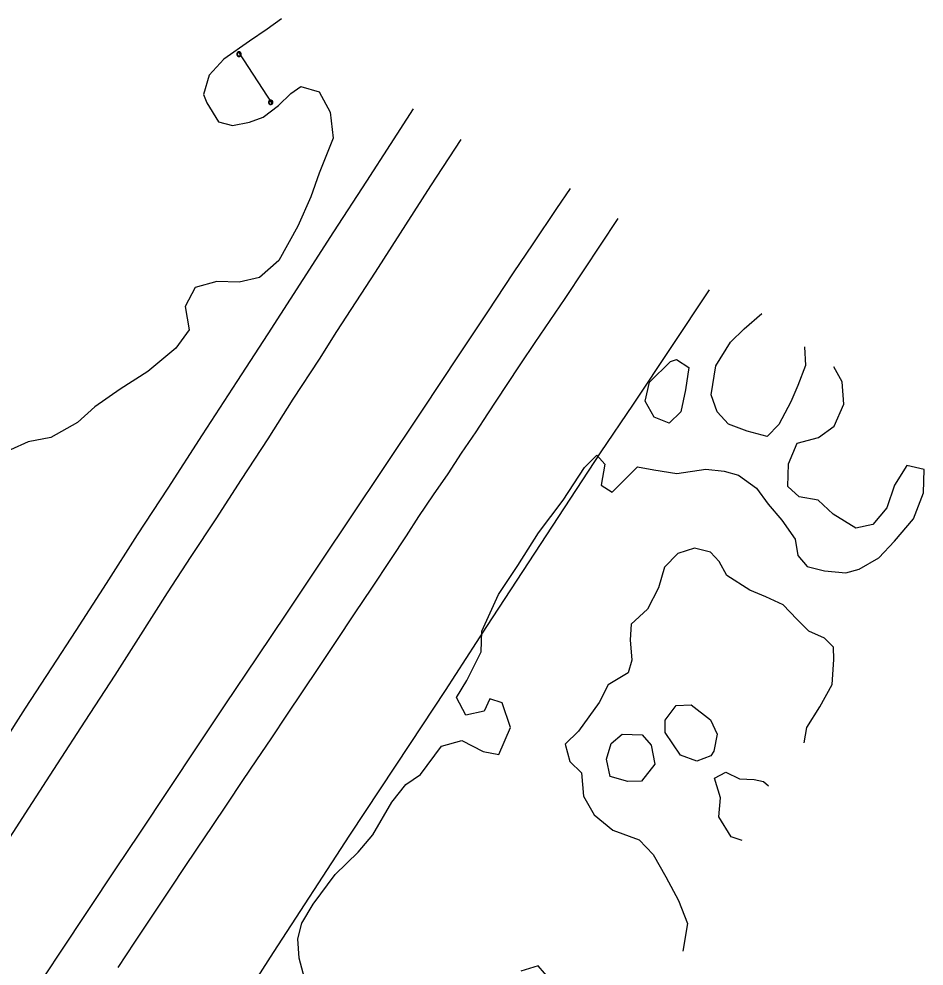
# Model space of a CAD drawing. Extents: x 2161152 to 2175754, y 602179 to 617749.
# Drawn here: x 2175153 to 2175754, y 617120 to 617749 of the extents above; entities that cross this region are included whole.
import ezdxf

# ---------------------------------------------------------------- set-up
doc = ezdxf.new("R2010")
doc.units = 0
for name, color, linetype in [('RD_EX_BldgApp_Sign', 7, 'Continuous'), ('RD_EX_Fence_ChLk', 7, 'Continuous'), ('RD_EX_H2O', 7, 'Continuous'), ('RD_EX_Road', 7, 'Continuous'), ('RD_EX_VEG', 7, 'Continuous')]:
    doc.layers.add(name, color=color, linetype=linetype)

msp = doc.modelspace()

# ---------------------------------------------------------------- linework, layer by layer
at = {"layer": 'RD_EX_BldgApp_Sign'}
msp.add_line((2175298.85, 617726.69), (2175321.06, 617692.4), dxfattribs=at)
at = {"layer": 'RD_EX_Fence_ChLk'}
msp.add_lwpolyline([(2175611.32, 617568.96), (2175560.97, 617492.94), (2175538.9, 617460.48), (2175463.43, 617345.1), (2175436.08, 617302.67), (2175412.86, 617267.41), (2175372.55, 617206.51), (2175321.76, 617128.65), (2175284.96, 617070.81), (2175255.48, 617024.85), (2175207.39, 616950.53), (2175150.39, 616863.92), (2175090.52, 616775.73), (2175059.76, 616729.9), (2174976.67, 616605.07), (2174913.45, 616507.85), (2174761.94, 616281.88), (2174618.11, 616092.07), (2174510.62, 615946.52), (2174433.2, 615843.17)], dxfattribs=at)
at = {"layer": 'RD_EX_H2O'}
for points in [[(2175299.53, 617726.94), (2175298.73, 617726.94), (2175298.03, 617726.54), (2175297.63, 617725.85), (2175297.63, 617725.04), (2175298.03, 617724.35), (2175298.73, 617723.95), (2175299.53, 617723.95), (2175300.23, 617724.35), (2175300.63, 617725.04), (2175300.63, 617725.85), (2175300.23, 617726.54), (2175299.53, 617726.94)], [(2175300.29, 617725.44), (2175300.28, 617725.62), (2175300.23, 617725.81), (2175300.15, 617726), (2175300.03, 617726.18), (2175299.87, 617726.34), (2175299.68, 617726.47), (2175299.47, 617726.56), (2175299.25, 617726.6), (2175299.03, 617726.61), (2175298.83, 617726.57), (2175298.65, 617726.51), (2175298.5, 617726.42), (2175298.35, 617726.31), (2175298.21, 617726.17), (2175298.1, 617725.99), (2175298.02, 617725.78), (2175297.97, 617725.56), (2175297.97, 617725.33), (2175298.02, 617725.11), (2175298.1, 617724.9), (2175298.21, 617724.72), (2175298.35, 617724.58), (2175298.5, 617724.47), (2175298.65, 617724.38), (2175298.83, 617724.32), (2175299.03, 617724.28), (2175299.25, 617724.29), (2175299.47, 617724.33), (2175299.68, 617724.42), (2175299.87, 617724.55), (2175300.03, 617724.71), (2175300.15, 617724.89), (2175300.23, 617725.08), (2175300.28, 617725.27), (2175300.29, 617725.44)], [(2175320.59, 617694.93), (2175319.79, 617694.93), (2175319.09, 617694.53), (2175318.69, 617693.83), (2175318.69, 617693.03), (2175319.09, 617692.33), (2175319.78, 617691.93), (2175320.59, 617691.93), (2175321.28, 617692.33), (2175321.69, 617693.03), (2175321.69, 617693.83), (2175321.29, 617694.53), (2175320.59, 617694.93)], [(2175321.35, 617693.43), (2175321.34, 617693.61), (2175321.29, 617693.8), (2175321.21, 617693.99), (2175321.09, 617694.17), (2175320.93, 617694.33), (2175320.74, 617694.46), (2175320.52, 617694.54), (2175320.3, 617694.59), (2175320.09, 617694.59), (2175319.89, 617694.55), (2175319.71, 617694.49), (2175319.56, 617694.41), (2175319.41, 617694.29), (2175319.27, 617694.15), (2175319.16, 617693.97), (2175319.07, 617693.77), (2175319.03, 617693.54), (2175319.03, 617693.31), (2175319.07, 617693.09), (2175319.16, 617692.89), (2175319.27, 617692.71), (2175319.41, 617692.56), (2175319.56, 617692.45), (2175319.71, 617692.37), (2175319.89, 617692.3), (2175320.09, 617692.27), (2175320.3, 617692.27), (2175320.52, 617692.31), (2175320.74, 617692.4), (2175320.93, 617692.53), (2175321.09, 617692.69), (2175321.21, 617692.87), (2175321.29, 617693.06), (2175321.34, 617693.25), (2175321.35, 617693.43)]]:
    msp.add_lwpolyline(points, dxfattribs=at)
at = {"layer": 'RD_EX_Road'}
for points in [[(2175414.9, 617689.21), (2175399.43, 617665.38), (2175383.71, 617640.96), (2175361.87, 617607.32), (2175341.49, 617575.63), (2175318.28, 617539.61), (2175297.61, 617507.89), (2175274.73, 617472.54), (2175251.81, 617437.05), (2175231.55, 617406.11), (2175210.92, 617373.77), (2175190.67, 617342.52), (2175174.53, 617317.62), (2175157.17, 617290.92), (2175142.12, 617267.32), (2175124.23, 617239.74), (2175107.33, 617213.63), (2175095.77, 617195.99), (2175082.07, 617174.92), (2175082.4, 617174.64), (2175079.85, 617170.92), (2175064.41, 617149.27), (2175045.05, 617120.1), (2175025.68, 617092.79)], [(2175446.52, 617668.83), (2175426.31, 617638.05), (2175389.59, 617580.66), (2175363.96, 617541.13), (2175352.27, 617522.7), (2175334.96, 617496.16), (2175318.25, 617469.91), (2175300.49, 617442.95), (2175283.64, 617416.67), (2175267.18, 617391.64), (2175251.53, 617367.49), (2175232.08, 617337.24), (2175216.58, 617312.81), (2175196.63, 617282.32), (2175178.39, 617253.9), (2175159.24, 617224.44), (2175138.38, 617192.18), (2175120.59, 617164.92), (2175101.91, 617136.16), (2175078.48, 617100.16)], [(2175518.98, 617636.16), (2175510.11, 617622.96), (2175494.24, 617599.32), (2175481.3, 617580.04), (2175464.19, 617554.29), (2175445.06, 617525.7), (2175420.73, 617488.96), (2175394.47, 617449.5), (2175374.29, 617419.35), (2175352.83, 617387.29), (2175330.76, 617353.99), (2175311.16, 617324.97), (2175289.81, 617293.16), (2175271.63, 617265.99), (2175252.32, 617236.88), (2175233.02, 617207.8), (2175217.03, 617184.15), (2175198.82, 617156.43), (2175180.4, 617128.74), (2175162.15, 617101.38)], [(2175550.63, 617616.15), (2175538.94, 617598.57), (2175528.09, 617582.06), (2175515.51, 617563.15), (2175505.56, 617548.38), (2175495.72, 617533.93), (2175486.04, 617519.59), (2175476.64, 617505.25), (2175464.25, 617486.45), (2175456.37, 617474.59), (2175446.75, 617460.26), (2175437.74, 617446.66), (2175428.1, 617432.64), (2175418.45, 617418.22), (2175410.2, 617405.38), (2175399.81, 617389.74), (2175387.04, 617370.68), (2175376.02, 617354.21), (2175363.05, 617334.64), (2175351.96, 617317.99), (2175341.14, 617301.78), (2175331.11, 617286.84), (2175320.21, 617270.43), (2175310.73, 617256.52), (2175301.52, 617242.81), (2175291.05, 617227.21), (2175280.99, 617212.38), (2175271.42, 617197.87), (2175262.26, 617184.35), (2175254.47, 617172.75), (2175247.42, 617162.09), (2175239.99, 617150.81), (2175229.69, 617135.37), (2175218.56, 617118.67)]]:
    msp.add_lwpolyline(points, dxfattribs=at)
at = {"layer": 'RD_EX_VEG'}
for points in [[(2175327.38, 617748.84), (2175317.87, 617742.09), (2175306.17, 617734.1), (2175289.04, 617722.07), (2175279.21, 617711.47), (2175275.52, 617698.55), (2175277.69, 617693.02), (2175285.58, 617680.48), (2175294.74, 617677.95), (2175306.21, 617680.21), (2175315.29, 617683.62), (2175325.43, 617691.3), (2175333.59, 617699.4), (2175340.27, 617703.97), (2175352.35, 617700.38), (2175359.61, 617686.91), (2175361.64, 617669.7), (2175352.39, 617646.47), (2175346.81, 617630.74), (2175338.2, 617611.17), (2175325.62, 617588.38), (2175312.65, 617577.16), (2175299.18, 617573.97), (2175284.47, 617574.33), (2175270.07, 617570.41), (2175263.35, 617557.7), (2175266.12, 617542.26), (2175257.11, 617530.18), (2175238.49, 617514.59), (2175220.2, 617502.86), (2175203.27, 617491.13), (2175191.76, 617480.74), (2175174.21, 617470.78), (2175159.08, 617467.81), (2175147.38, 617462.52)], [(2175674.65, 617530.9), (2175675.44, 617518.6), (2175670.18, 617505.37), (2175665.55, 617494.42), (2175657.68, 617479.31), (2175650.03, 617471.3), (2175636.57, 617474.89), (2175624.26, 617479.53), (2175616.66, 617487.8), (2175612.83, 617498.99), (2175615.82, 617518.28), (2175625.47, 617534.01), (2175634.58, 617542.86), (2175646.38, 617553.03)], [(2175589.75, 617522.66), (2175597.87, 617517.21), (2175595.63, 617502.4), (2175592.56, 617487.69), (2175584.81, 617480.2), (2175574.79, 617484.2), (2175568.88, 617494.97), (2175571.84, 617507.48), (2175585.66, 617521.31), (2175589.75, 617522.66)], [(2175342.56, 617111.56), (2175339.15, 617124.75), (2175338.25, 617137.61), (2175340.8, 617148.16), (2175348.36, 617160.78), (2175362.95, 617180.48), (2175378.26, 617195.18), (2175387.91, 617206.86), (2175400.54, 617228.37), (2175409.88, 617240.26), (2175419.73, 617246.82), (2175433.71, 617265.61), (2175447.12, 617269.33), (2175461.32, 617262.07), (2175471.77, 617260.05), (2175479.36, 617278.12), (2175473.97, 617294.45), (2175465.82, 617297.2), (2175462.03, 617288.84), (2175449.78, 617286.16), (2175443.65, 617297.99), (2175450.37, 617309.36), (2175459.94, 617328.34), (2175460.5, 617342.01), (2175471.43, 617366.39), (2175484.42, 617385.75), (2175498.05, 617407.4), (2175514.39, 617429.04), (2175528.54, 617450.79), (2175536.7, 617458.9), (2175542.21, 617452.94), (2175539.76, 617439.17), (2175546.95, 617434.35), (2175563.71, 617451.21), (2175574.68, 617449.29), (2175589.84, 617446.84), (2175609.08, 617449.81), (2175621.31, 617448.41), (2175630.81, 617445.66), (2175642.8, 617437.16), (2175650.61, 617426.47), (2175659.77, 617415.78), (2175668.51, 617403.11), (2175670.36, 617392.33), (2175676.4, 617385.1), (2175688.1, 617382.24), (2175702.21, 617380.94), (2175711, 617383.21), (2175724.18, 617390.69), (2175734.45, 617401.93), (2175747.02, 617416.61), (2175753.65, 617433.91), (2175754.12, 617449.46), (2175742.76, 617452.1), (2175734.48, 617439.09), (2175729.32, 617423.96), (2175720.09, 617412.93), (2175708.91, 617410.46), (2175693.79, 617419.7), (2175683.79, 617429.14), (2175671.16, 617431.27), (2175663.56, 617438.18), (2175664.13, 617453.22), (2175669.81, 617467.09), (2175684.02, 617470.7), (2175694.48, 617478.18), (2175700.79, 617492.98), (2175699.79, 617507.68), (2175694.3, 617517.7)], [(2175674.45, 617267.89), (2175676.26, 617278.02), (2175684.99, 617291.7), (2175693.19, 617306.63), (2175694.29, 617323.16), (2175694, 617331.51), (2175687.95, 617337.4), (2175677.49, 617342.14), (2175669.66, 617350.13), (2175660.48, 617359.48), (2175649.08, 617364.85), (2175638.42, 617369.28), (2175623.16, 617379.07), (2175618.06, 617388.41), (2175612.21, 617394.61), (2175601.65, 617397.15), (2175590.64, 617393.63), (2175581.82, 617384.55), (2175577.69, 617370.94), (2175570.42, 617356.72), (2175559.6, 617346.71), (2175558.94, 617336.23), (2175559.94, 617322.82), (2175557.51, 617314.45), (2175544.39, 617306.43), (2175538.28, 617294.62), (2175524.6, 617275.6), (2175515.67, 617267.04), (2175518.78, 617255.4), (2175526.51, 617247.94), (2175527.92, 617232.43), (2175535.01, 617219.94), (2175547.34, 617209.85), (2175564.92, 617203.5), (2175574.21, 617193.63), (2175582.54, 617178.93), (2175591.08, 617163.19), (2175597.11, 617147.77), (2175593.91, 617129.46)], [(2175603.18, 617255.81), (2175592.35, 617259.67), (2175582.19, 617274.68), (2175582.21, 617282.85), (2175589.53, 617292.73), (2175599.37, 617293.17), (2175612.38, 617283.07), (2175616.8, 617273.73), (2175614.41, 617262.37), (2175612.57, 617259.29), (2175603.18, 617255.81)], [(2175575.31, 617253.6), (2175566.38, 617242.31), (2175557.42, 617242.19), (2175545.75, 617245.47), (2175543.22, 617256.95), (2175546.34, 617267.36), (2175553.54, 617273.67), (2175566.84, 617273.16), (2175572.94, 617266.33), (2175575.31, 617253.6)], [(2175633.29, 617203.07), (2175626.02, 617205.45), (2175617.83, 617218.68), (2175618.87, 617231.41), (2175614.93, 617244.51), (2175622.48, 617248.31), (2175631.64, 617243.99), (2175641.38, 617243.59), (2175647.5, 617242.21), (2175650.79, 617239.32)], [(2175506.22, 617109.98), (2175497.76, 617119.75), (2175486.23, 617116.12)]]:
    msp.add_lwpolyline(points, dxfattribs=at)

doc.saveas('drawing.dxf')
